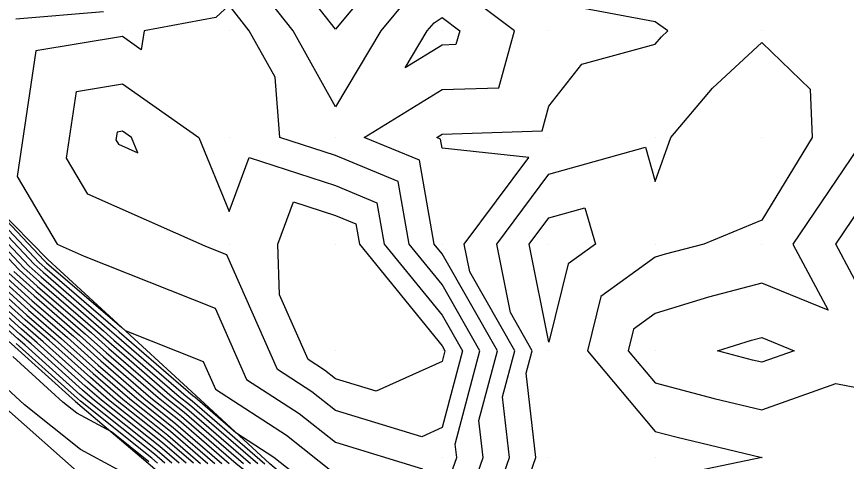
# Model space of a CAD drawing. Extents: x 2188792 to 2191981, y 386090 to 389710.
# Drawn here: x 2189610.3 to 2189688.2, y 387219.8 to 387261.5 of the extents above; entities that cross this region are included whole.
import ezdxf

# ---------------------------------------------------------------- set-up
doc = ezdxf.new("R2010")
doc.units = 0
for name, color, linetype in [('DTM Contours Major', 7, 'Continuous'), ('DTM Contours Minor', 7, 'Continuous'), ('Exist DTM QL2 LIDAR Elevation Point', 7, 'Continuous'), ('PH Exist DTM Breakline', 7, 'Continuous')]:
    doc.layers.add(name, color=color, linetype=linetype)

msp = doc.modelspace()

# ---------------------------------------------------------------- linework, layer by layer
at = {"layer": 'DTM Contours Major'}
for points in [[(2189647.086, 387263.291), (2189644.467, 387260.146), (2189640.23, 387253.034), (2189636.242, 387260.146), (2189630.229, 387267.741)], [(2189649.486, 387240.144), (2189648.093, 387248.007), (2189642.914, 387250.145), (2189650.231, 387254.633), (2189655.561, 387254.815), (2189657.033, 387260.146), (2189650.231, 387265.263)], [(2189618.459, 387261.915), (2189610.227, 387261.255)], [(2189606.791, 387245.06), (2189612.897, 387238.593), (2189613.113, 387238.399), (2189620.157, 387232.32), (2189620.167, 387232.312), (2189620.483, 387232.039), (2189627.817, 387229.133), (2189628.967, 387226.53), (2189635.613, 387222.215), (2189640.226, 387218.578), (2189645.025, 387217.114), (2189648.311, 387214.623), (2189651.345, 387212.323), (2189654.069, 387220.142), (2189653.68, 387223.591), (2189655.407, 387230.143), (2189650.231, 387239.229), (2189649.486, 387240.144)], [(2189690.235, 387234.379), (2189687.173, 387240.144), (2189690.235, 387244.667), (2189693.389, 387240.144), (2189694.515, 387235.864), (2189690.235, 387234.379)], [(2189606.125, 387242.397), (2189610.509, 387237.753), (2189612.27, 387236.17), (2189617.325, 387231.808), (2189618.94, 387230.356), (2189624.228, 387225.799), (2189626.013, 387224.376), (2189631.583, 387219.561)], [(2189608.122, 387236.914), (2189611.428, 387233.941), (2189614.493, 387231.296), (2189617.714, 387228.4), (2189620.916, 387225.641), (2189624.746, 387222.586), (2189628.228, 387219.577)], [(2189624.873, 387219.593), (2189623.48, 387220.797), (2189617.603, 387225.483), (2189616.488, 387226.444), (2189611.662, 387230.784), (2189610.586, 387231.712), (2189605.734, 387236.074)], [(2189676.052, 387230.143), (2189679.257, 387231.12), (2189680.234, 387231.374), (2189683.255, 387230.143), (2189680.234, 387229.065), (2189679.363, 387229.272), (2189676.052, 387230.143)]]:
    msp.add_lwpolyline(points, dxfattribs=at)
at = {"layer": 'DTM Contours Minor'}
for points in [[(2189610.417, 387231.266), (2189605.256, 387235.906), (2189604.659, 387236.539), (2189599.52, 387241.161), (2189598.896, 387241.824), (2189593.12, 387247.716), (2189592.336, 387248.55), (2189586.732, 387254.273), (2189585.902, 387255.174), (2189581.822, 387259.937), (2189580.957, 387260.876), (2189576.904, 387265.607), (2189572.265, 387269.637), (2189571.52, 387270.385), (2189566.681, 387274.539), (2189566.296, 387274.927), (2189562.156, 387271.483), (2189563.892, 387266.136), (2189554.659, 387257.481)], [(2189644.703, 387265.674), (2189640.23, 387260.301), (2189632.452, 387270.147)], [(2189640.23, 387248.442), (2189634.982, 387250.145), (2189634.562, 387255.812), (2189632.133, 387260.146), (2189630.229, 387262.55), (2189628.988, 387261.387), (2189622.256, 387260.146), (2189621.996, 387258.378), (2189620.228, 387259.622), (2189612.088, 387258.285), (2189610.343, 387246.49), (2189614.098, 387240.128), (2189616.652, 387238.999), (2189624.672, 387235.822), (2189628.914, 387234.141), (2189631.865, 387227.459), (2189636.801, 387224.255), (2189640.227, 387221.553), (2189648.381, 387219.066)], [(2189652.064, 387207.283), (2189656.543, 387220.142), (2189655.903, 387225.814), (2189657.044, 387230.143), (2189652.825, 387237.55), (2189652.309, 387240.144), (2189658.361, 387248.274), (2189650.231, 387249.156), (2189650.082, 387249.996), (2189649.722, 387250.145), (2189650.231, 387250.457), (2189659.599, 387250.778), (2189660.232, 387253.071), (2189663.349, 387257.028), (2189670.233, 387258.904), (2189670.802, 387259.576), (2189671.417, 387260.146), (2189670.233, 387260.993), (2189662.514, 387262.428)], [(2189646.773, 387256.688), (2189648.833, 387260.146), (2189649.468, 387260.909), (2189650.231, 387261.387), (2189651.881, 387260.146), (2189651.524, 387258.853), (2189650.231, 387258.809), (2189646.773, 387256.688)], [(2189658.682, 387230.143), (2189656.629, 387233.745), (2189655.358, 387240.144), (2189660.232, 387246.692), (2189669.309, 387249.221), (2189670.233, 387246.021), (2189671.674, 387250.145), (2189675.599, 387254.78), (2189680.234, 387259.068), (2189684.773, 387254.684), (2189684.956, 387250.145), (2189680.234, 387242.379), (2189674.779, 387240.144), (2189671.17, 387239.206), (2189670.233, 387238.921), (2189665.133, 387235.243), (2189663.859, 387230.143), (2189670.233, 387222.571), (2189672.156, 387222.065), (2189680.234, 387220.143), (2189680.236, 387220.144), (2189680.247, 387220.142), (2189680.237, 387220.139), (2189680.234, 387220.141), (2189671.956, 387218.419)], [(2189632.107, 387248.267), (2189640.23, 387245.632), (2189644.114, 387244.028), (2189644.802, 387240.144), (2189650.231, 387233.479), (2189652.132, 387230.143), (2189650.231, 387222.931), (2189648.309, 387222.064), (2189640.228, 387224.529), (2189637.989, 387226.294), (2189634.763, 387228.389), (2189630.011, 387239.149), (2189629.308, 387239.427), (2189627.979, 387239.954), (2189616.971, 387244.823), (2189614.976, 387248.203), (2189615.903, 387254.47), (2189620.228, 387255.18), (2189627.381, 387250.145), (2189630.229, 387243.201), (2189632.107, 387248.267)], [(2189621.658, 387248.715), (2189621.072, 387250.145), (2189620.228, 387250.739), (2189619.718, 387250.655), (2189619.609, 387249.916), (2189619.844, 387249.517), (2189621.658, 387248.715)], [(2189689.235, 387249.145), (2189683.143, 387240.144), (2189686.438, 387233.939), (2189680.234, 387236.467), (2189675.213, 387235.163), (2189670.233, 387233.644), (2189668.198, 387232.177), (2189667.69, 387230.143), (2189670.233, 387227.122), (2189675.76, 387225.669), (2189680.234, 387224.604), (2189687.172, 387227.08), (2189690.235, 387226.468)], [(2189650.627, 387217.364), (2189651.595, 387220.142), (2189651.456, 387221.367), (2189653.769, 387230.143), (2189650.231, 387236.354), (2189647.144, 387240.144), (2189646.104, 387246.017), (2189640.23, 387248.442)], [(2189606.524, 387243.995), (2189611.942, 387238.257), (2189612.776, 387237.508), (2189619.024, 387232.115), (2189619.676, 387231.529), (2189626.215, 387225.893), (2189626.772, 387225.449), (2189633.595, 387219.552)], [(2189606.658, 387244.528), (2189612.42, 387238.425), (2189612.944, 387237.953), (2189619.591, 387232.218), (2189619.921, 387231.921), (2189626.878, 387225.925), (2189627.026, 387225.807), (2189630.875, 387222.48), (2189634.425, 387220.175), (2189640.225, 387215.602)], [(2189634.798, 387240.144), (2189636.267, 387244.107), (2189640.23, 387242.821), (2189642.125, 387242.039), (2189642.461, 387240.144), (2189650.231, 387230.605), (2189650.494, 387230.143), (2189650.231, 387229.144), (2189644.027, 387226.346), (2189640.229, 387227.505), (2189639.177, 387228.334), (2189637.661, 387229.319), (2189634.977, 387235.396), (2189634.798, 387240.144)], [(2189606.391, 387243.462), (2189611.464, 387238.089), (2189612.607, 387237.062), (2189618.458, 387232.013), (2189619.431, 387231.138), (2189625.553, 387225.862), (2189626.519, 387225.091), (2189632.924, 387219.555)], [(2189658.406, 387240.144), (2189660.232, 387242.596), (2189663.632, 387243.544), (2189664.613, 387240.144), (2189662.068, 387238.308), (2189660.232, 387230.959), (2189658.406, 387240.144)], [(2189606.258, 387242.93), (2189610.987, 387237.921), (2189612.439, 387236.616), (2189617.892, 387231.911), (2189619.186, 387230.747), (2189624.89, 387225.83), (2189626.266, 387224.734), (2189632.253, 387219.558)], [(2189608.599, 387237.082), (2189611.597, 387234.387), (2189615.06, 387231.398), (2189617.959, 387228.791), (2189621.578, 387225.672), (2189625, 387222.944), (2189628.899, 387219.574)], [(2189609.077, 387237.25), (2189611.765, 387234.833), (2189615.626, 387231.501), (2189618.205, 387229.182), (2189622.241, 387225.704), (2189625.253, 387223.302), (2189629.57, 387219.571)], [(2189609.554, 387237.418), (2189611.934, 387235.279), (2189616.192, 387231.603), (2189618.45, 387229.573), (2189622.903, 387225.736), (2189625.506, 387223.66), (2189630.241, 387219.568)], [(2189610.032, 387237.586), (2189612.102, 387235.724), (2189616.759, 387231.706), (2189618.695, 387229.965), (2189623.565, 387225.767), (2189625.759, 387224.018), (2189630.912, 387219.565), (2189632.834, 387218.027), (2189637.418, 387214.189), (2189639.226, 387212.741), (2189643.896, 387208.829), (2189645.602, 387207.553), (2189650.305, 387203.611), (2189651.969, 387202.366), (2189657.774, 387197.755), (2189659.512, 387196.453), (2189660.959, 387195.114), (2189666.659, 387190.581), (2189668.208, 387189.135), (2189673.883, 387184.76), (2189675.429, 387183.302), (2189681.086, 387178.947), (2189682.964, 387177.529), (2189688.672, 387173.134)], [(2189625.544, 387219.59), (2189623.733, 387221.155), (2189618.266, 387225.514), (2189616.733, 387226.835), (2189612.228, 387230.886), (2189610.754, 387232.158), (2189606.211, 387236.242)], [(2189626.215, 387219.587), (2189623.987, 387221.513), (2189618.928, 387225.546), (2189616.979, 387227.226), (2189612.794, 387230.989), (2189610.923, 387232.604), (2189606.689, 387236.41)], [(2189626.886, 387219.584), (2189624.24, 387221.871), (2189619.591, 387225.578), (2189617.224, 387227.618), (2189613.361, 387231.091), (2189611.091, 387233.049), (2189607.167, 387236.578)], [(2189607.644, 387236.746), (2189611.26, 387233.495), (2189613.927, 387231.193), (2189617.469, 387228.009), (2189620.253, 387225.609), (2189624.493, 387222.229), (2189627.557, 387219.58)], [(2189623.531, 387219.6), (2189622.973, 387220.082), (2189616.278, 387225.42), (2189615.998, 387225.662), (2189610.529, 387230.579), (2189610.249, 387230.82)], [(2189624.202, 387219.596), (2189623.227, 387220.439), (2189616.941, 387225.451), (2189616.243, 387226.053), (2189611.095, 387230.681), (2189610.417, 387231.266)], [(2189655.595, 387210.317), (2189659.018, 387220.142), (2189658.127, 387228.038), (2189658.682, 387230.143)], [(2189622.72, 387219.724), (2189619.192, 387222.536), (2189615.943, 387224.284), (2189614.65, 387225.319), (2189609.957, 387229.613)], [(2189662.792, 387187.442), (2189662.736, 387187.486), (2189657.2, 387192.611), (2189650.549, 387197.589), (2189650.219, 387197.851), (2189643.552, 387202.84), (2189643.305, 387203.047), (2189636.61, 387208.054), (2189636.385, 387208.243), (2189629.469, 387213.783), (2189629.44, 387213.791), (2189629.421, 387213.803), (2189623.2, 387216.353), (2189619.771, 387218.997), (2189616.28, 387220.874), (2189611.034, 387225.075), (2189609.374, 387226.594)]]:
    msp.add_lwpolyline(points, dxfattribs=at)
at = {"layer": 'Exist DTM QL2 LIDAR Elevation Point'}
for p, q in [((2189620.228, 387260.146), (2189620.228, 387260.146)), ((2189630.229, 387260.146), (2189630.229, 387260.146)), ((2189640.23, 387260.146), (2189640.23, 387260.146)), ((2189650.231, 387260.146), (2189650.231, 387260.146)), ((2189660.232, 387260.146), (2189660.232, 387260.146)), ((2189670.233, 387260.146), (2189670.233, 387260.146)), ((2189680.234, 387260.146), (2189680.234, 387260.146)), ((2189620.228, 387250.145), (2189620.228, 387250.145)), ((2189630.229, 387250.145), (2189630.229, 387250.145)), ((2189640.23, 387250.145), (2189640.23, 387250.145)), ((2189650.231, 387250.145), (2189650.231, 387250.145)), ((2189660.232, 387250.145), (2189660.232, 387250.145)), ((2189670.233, 387250.145), (2189670.233, 387250.145)), ((2189680.234, 387250.145), (2189680.234, 387250.145)), ((2189630.229, 387240.144), (2189630.229, 387240.144)), ((2189640.23, 387240.144), (2189640.23, 387240.144)), ((2189650.231, 387240.144), (2189650.231, 387240.144)), ((2189660.232, 387240.144), (2189660.232, 387240.144)), ((2189670.233, 387240.144), (2189670.233, 387240.144)), ((2189680.234, 387240.144), (2189680.234, 387240.144)), ((2189640.23, 387230.143), (2189640.23, 387230.143)), ((2189650.231, 387230.143), (2189650.231, 387230.143)), ((2189660.232, 387230.143), (2189660.232, 387230.143)), ((2189670.233, 387230.143), (2189670.233, 387230.143)), ((2189680.234, 387230.143), (2189680.234, 387230.143)), ((2189650.231, 387220.142), (2189650.231, 387220.142)), ((2189660.232, 387220.142), (2189660.232, 387220.142)), ((2189670.233, 387220.142), (2189670.233, 387220.142)), ((2189680.234, 387220.142), (2189680.234, 387220.142))]:
    msp.add_line(p, q, dxfattribs=at)
at = {"layer": 'PH Exist DTM Breakline'}
for points in [[(2189691.599, 387173.376), (2189683.769, 387179.504), (2189675.94, 387185.631), (2189668.11, 387191.759), (2189660.33, 387197.813), (2189652.551, 387203.867), (2189646.387, 387209.094), (2189640.224, 387214.322), (2189634.061, 387219.55), (2189627.117, 387225.936), (2189620.174, 387232.323), (2189613.23, 387238.71), (2189606.823, 387245.188), (2189600.415, 387251.666), (2189594.008, 387258.143), (2189588.39, 387264.092), (2189582.772, 387270.04), (2189575.932, 387276.574), (2189569.092, 387283.108)], [(2189566.122, 387274.416), (2189570.951, 387269.587), (2189575.78, 387264.757), (2189580.621, 387259.177), (2189585.462, 387253.597), (2189592.094, 387247.16), (2189598.725, 387240.723), (2189604.428, 387235.615), (2189610.13, 387230.507), (2189615.833, 387225.398), (2189622.635, 387219.604), (2189629.438, 387213.809), (2189636.241, 387208.015), (2189643.177, 387202.797), (2189650.114, 387197.579), (2189657.05, 387192.362), (2189662.754, 387187.412), (2189668.457, 387182.462), (2189674.161, 387177.512), (2189680.909, 387172.495), (2189687.658, 387167.477), (2189694.406, 387162.46)], [(2189559.897, 387269.812), (2189566.393, 387263.836), (2189572.889, 387257.86), (2189579.385, 387251.884), (2189584.933, 387246.806), (2189590.48, 387241.728), (2189596.028, 387236.65), (2189601.575, 387231.572), (2189609.054, 387224.941), (2189616.533, 387218.311), (2189624.012, 387211.68), (2189630.186, 387206.727), (2189636.361, 387201.773), (2189642.535, 387196.819), (2189648.71, 387191.865), (2189654.994, 387186.679), (2189661.279, 387181.493), (2189667.563, 387176.306), (2189673.848, 387171.12), (2189680.117, 387166.906), (2189686.386, 387162.692), (2189692.656, 387158.478)]]:
    msp.add_lwpolyline(points, dxfattribs=at)

doc.saveas('drawing.dxf')
